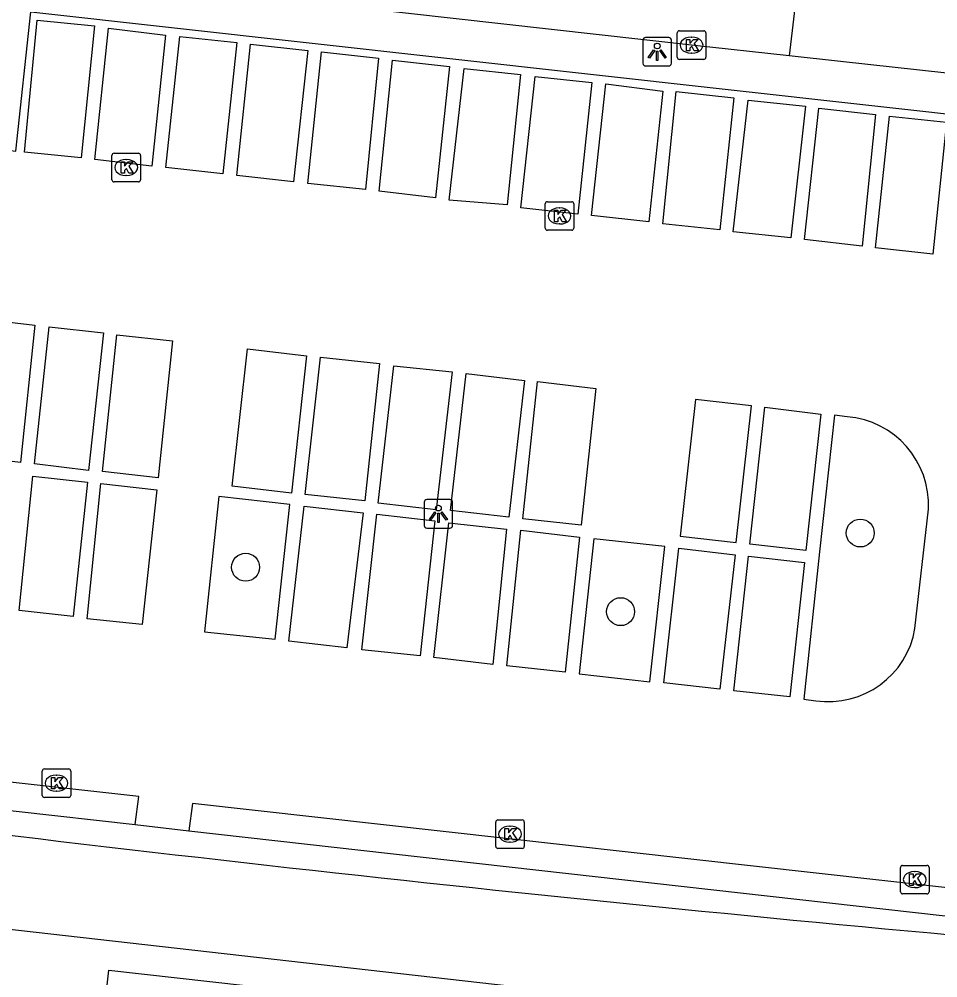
# Model space of a CAD drawing. Extents: x 162026 to 163499, y 387297 to 388169.
# Drawn here: x 162307.77 to 162339.92, y 387506.1 to 387539.67 of the extents above; entities that cross this region are included whole.
import ezdxf

# ---------------------------------------------------------------- set-up
doc = ezdxf.new("R2010")
doc.units = 0
for name, color, linetype in [('IMGEO_Boom', 7, 'Continuous'), ('IMGEO_Fietspad_gesloten', 7, 'Continuous'), ('IMGEO_Kolk', 7, 'Continuous'), ('IMGEO_Lichtpunt', 7, 'Continuous'), ('IMGEO_Rijbaan_lokaal_gesloten', 7, 'Continuous'), ('IMGEO_Rijbaan_lokaal_open', 7, 'Continuous'), ('IMGEO_Voetpad_open', 7, 'Continuous')]:
    doc.layers.add(name, color=color, linetype=linetype)

msp = doc.modelspace()

# ---------------------------------------------------------------- linework, layer by layer
at = {"layer": 'IMGEO_Boom'}
for centre in [(162337.203, 387521.674), (162315.694, 387520.477), (162328.816, 387518.92)]:
    msp.add_circle(centre, 0.489, dxfattribs=at)
at = {"layer": 'IMGEO_Fietspad_gesloten'}
msp.add_lwpolyline([(162337.256, 387504.41), (162290.463, 387509.713), (162290.417, 387509.718), (162256.163, 387513.519)], dxfattribs=at)
msp.add_arc((162445.518, 388658.246), 1155.433, 262.30734, 264.863757, dxfattribs=at)
at = {"layer": 'IMGEO_Kolk'}
for p, q in [((162330.799, 387538.333), (162330.799, 387539.185)), ((162330.874, 387539.259), (162331.726, 387539.259)), ((162331.8, 387539.185), (162331.8, 387538.333)), ((162331.287, 387539.039), (162331.312, 387539.039)), ((162331.31, 387538.479), (162331.285, 387538.479)), ((162331.726, 387538.259), (162330.874, 387538.259)), ((162311.017, 387534.043), (162311.017, 387534.895)), ((162311.092, 387534.969), (162311.944, 387534.969)), ((162311.505, 387534.749), (162311.53, 387534.749)), ((162312.018, 387534.895), (162312.018, 387534.043)), ((162311.528, 387534.189), (162311.503, 387534.189)), ((162311.944, 387533.969), (162311.092, 387533.969)), ((162326.179, 387532.349), (162326.179, 387533.201)), ((162326.254, 387533.275), (162327.106, 387533.275)), ((162326.667, 387533.055), (162326.692, 387533.055)), ((162327.18, 387533.201), (162327.18, 387532.349)), ((162326.69, 387532.495), (162326.665, 387532.495)), ((162327.106, 387532.275), (162326.254, 387532.275)), ((162308.577, 387512.488), (162308.577, 387513.34)), ((162308.652, 387513.414), (162309.504, 387513.414)), ((162309.578, 387513.34), (162309.578, 387512.488)), ((162309.065, 387513.194), (162309.09, 387513.194)), ((162309.088, 387512.634), (162309.063, 387512.634)), ((162309.504, 387512.414), (162308.652, 387512.414)), ((162324.447, 387510.702), (162324.447, 387511.554)), ((162324.522, 387511.628), (162325.374, 387511.628)), ((162325.448, 387511.554), (162325.448, 387510.702)), ((162324.935, 387511.408), (162324.96, 387511.408)), ((162324.958, 387510.848), (162324.933, 387510.848)), ((162325.374, 387510.628), (162324.522, 387510.628)), ((162338.611, 387509.112), (162338.611, 387509.964)), ((162338.686, 387510.038), (162339.538, 387510.038)), ((162339.612, 387509.964), (162339.612, 387509.112)), ((162339.099, 387509.818), (162339.124, 387509.818)), ((162339.122, 387509.258), (162339.097, 387509.258)), ((162339.538, 387509.038), (162338.686, 387509.038))]:
    msp.add_line(p, q, dxfattribs=at)
for points in [[(162330.799, 387538.333), (162330.799, 387539.185)], [(162330.874, 387539.259), (162331.726, 387539.259)], [(162331.8, 387539.185), (162331.8, 387538.333)], [(162331.12, 387538.959), (162331.243, 387538.959), (162331.243, 387538.808), (162331.373, 387538.959), (162331.537, 387538.959), (162331.391, 387538.808), (162331.544, 387538.559), (162331.392, 387538.559), (162331.307, 387538.723), (162331.243, 387538.656), (162331.243, 387538.559), (162331.12, 387538.559), (162331.12, 387538.959)], [(162331.726, 387538.259), (162330.874, 387538.259)], [(162311.017, 387534.043), (162311.017, 387534.895)], [(162311.092, 387534.969), (162311.944, 387534.969)], [(162312.018, 387534.895), (162312.018, 387534.043)], [(162311.338, 387534.669), (162311.461, 387534.669), (162311.461, 387534.518), (162311.591, 387534.669), (162311.755, 387534.669), (162311.609, 387534.518), (162311.762, 387534.269), (162311.61, 387534.269), (162311.525, 387534.433), (162311.461, 387534.366), (162311.461, 387534.269), (162311.338, 387534.269), (162311.338, 387534.669)], [(162311.944, 387533.969), (162311.092, 387533.969)], [(162326.179, 387532.349), (162326.179, 387533.201)], [(162326.254, 387533.275), (162327.106, 387533.275)], [(162327.18, 387533.201), (162327.18, 387532.349)], [(162326.5, 387532.975), (162326.623, 387532.975), (162326.623, 387532.824), (162326.753, 387532.975), (162326.917, 387532.975), (162326.771, 387532.824), (162326.924, 387532.575), (162326.772, 387532.575), (162326.687, 387532.739), (162326.623, 387532.672), (162326.623, 387532.575), (162326.5, 387532.575), (162326.5, 387532.975)], [(162327.106, 387532.275), (162326.254, 387532.275)], [(162308.577, 387512.488), (162308.577, 387513.34)], [(162308.652, 387513.414), (162309.504, 387513.414)], [(162309.578, 387513.34), (162309.578, 387512.488)], [(162308.898, 387513.114), (162309.021, 387513.114), (162309.021, 387512.963), (162309.151, 387513.114), (162309.315, 387513.114), (162309.169, 387512.963), (162309.322, 387512.714), (162309.17, 387512.714), (162309.085, 387512.878), (162309.021, 387512.811), (162309.021, 387512.714), (162308.898, 387512.714), (162308.898, 387513.114)], [(162309.504, 387512.414), (162308.652, 387512.414)], [(162324.447, 387510.702), (162324.447, 387511.554)], [(162324.522, 387511.628), (162325.374, 387511.628)], [(162325.448, 387511.554), (162325.448, 387510.702)], [(162324.768, 387511.328), (162324.891, 387511.328), (162324.891, 387511.177), (162325.021, 387511.328), (162325.185, 387511.328), (162325.039, 387511.177), (162325.192, 387510.928), (162325.04, 387510.928), (162324.955, 387511.092), (162324.891, 387511.025), (162324.891, 387510.928), (162324.768, 387510.928), (162324.768, 387511.328)], [(162325.374, 387510.628), (162324.522, 387510.628)], [(162338.611, 387509.112), (162338.611, 387509.964)], [(162338.686, 387510.038), (162339.538, 387510.038)], [(162339.612, 387509.964), (162339.612, 387509.112)], [(162338.932, 387509.738), (162339.055, 387509.738), (162339.055, 387509.587), (162339.185, 387509.738), (162339.349, 387509.738), (162339.203, 387509.587), (162339.356, 387509.338), (162339.204, 387509.338), (162339.119, 387509.502), (162339.055, 387509.435), (162339.055, 387509.338), (162338.932, 387509.338), (162338.932, 387509.738)], [(162339.538, 387509.038), (162338.686, 387509.038)]]:
    msp.add_lwpolyline(points, dxfattribs=at)
for centre, start, end in [((162330.876, 387539.183), 91.552, 178.448), ((162330.876, 387539.183), 91.552, 178.448), ((162331.724, 387539.183), 1.552, 88.448), ((162331.724, 387539.183), 1.552, 88.448), ((162330.876, 387538.335), 181.552, 268.448), ((162330.876, 387538.335), 181.552, 268.448), ((162331.724, 387538.335), 271.552, 358.448), ((162331.724, 387538.335), 271.552, 358.448), ((162311.094, 387534.893), 91.552, 178.448), ((162311.094, 387534.893), 91.552, 178.448), ((162311.942, 387534.893), 1.552, 88.448), ((162311.942, 387534.893), 1.552, 88.448), ((162311.094, 387534.045), 181.552, 268.448), ((162311.094, 387534.045), 181.552, 268.448), ((162311.942, 387534.045), 271.552, 358.448), ((162311.942, 387534.045), 271.552, 358.448), ((162326.256, 387533.199), 91.552, 178.448), ((162326.256, 387533.199), 91.552, 178.448), ((162327.104, 387533.199), 1.552, 88.448), ((162327.104, 387533.199), 1.552, 88.448), ((162326.256, 387532.351), 181.552, 268.448), ((162326.256, 387532.351), 181.552, 268.448), ((162327.104, 387532.351), 271.552, 358.448), ((162327.104, 387532.351), 271.552, 358.448), ((162308.654, 387513.338), 91.552, 178.448), ((162308.654, 387513.338), 91.552, 178.448), ((162309.502, 387513.338), 1.552, 88.448), ((162309.502, 387513.338), 1.552, 88.448), ((162308.654, 387512.49), 181.552, 268.448), ((162308.654, 387512.49), 181.552, 268.448), ((162309.502, 387512.49), 271.552, 358.448), ((162309.502, 387512.49), 271.552, 358.448), ((162324.524, 387511.552), 91.552, 178.448), ((162324.524, 387511.552), 91.552, 178.448), ((162325.372, 387511.552), 1.552, 88.448), ((162325.372, 387511.552), 1.552, 88.448), ((162324.524, 387510.704), 181.552, 268.448), ((162324.524, 387510.704), 181.552, 268.448), ((162325.372, 387510.704), 271.552, 358.448), ((162325.372, 387510.704), 271.552, 358.448), ((162338.688, 387509.962), 91.552, 178.448), ((162338.688, 387509.962), 91.552, 178.448), ((162339.536, 387509.962), 1.552, 88.448), ((162339.536, 387509.962), 1.552, 88.448), ((162338.688, 387509.114), 181.552, 268.448), ((162338.688, 387509.114), 181.552, 268.448), ((162339.536, 387509.114), 271.552, 358.448), ((162339.536, 387509.114), 271.552, 358.448)]:
    msp.add_arc(centre, 0.0765, start, end, dxfattribs=at)
for centre, major_axis, ratio, start_param, end_param in [((162331.286, 387538.759), (-0.387, 0.002), 0.722429, 4.712389, 7.853982), ((162331.311, 387538.759), (-0.39, 0.002), 0.717154, 1.570796, 4.712389), ((162311.504, 387534.469), (-0.387, 0.002), 0.722429, 4.712389, 7.853982), ((162311.529, 387534.469), (-0.39, 0.002), 0.717154, 1.570796, 4.712389), ((162326.666, 387532.775), (-0.387, 0.002), 0.722429, 4.712389, 7.853982), ((162326.691, 387532.775), (-0.39, 0.002), 0.717154, 1.570796, 4.712389), ((162309.064, 387512.914), (-0.387, 0.002), 0.722429, 4.712389, 7.853982), ((162309.089, 387512.914), (-0.39, 0.002), 0.717154, 1.570796, 4.712389), ((162324.934, 387511.128), (-0.387, 0.002), 0.722429, 4.712389, 7.853982), ((162324.959, 387511.128), (-0.39, 0.002), 0.717154, 1.570796, 4.712389), ((162339.098, 387509.538), (-0.387, 0.002), 0.722429, 4.712389, 7.853982), ((162339.123, 387509.538), (-0.39, 0.002), 0.717154, 1.570796, 4.712389)]:
    msp.add_ellipse(centre, major_axis=major_axis, ratio=ratio, start_param=start_param, end_param=end_param, dxfattribs=at)
at = {"layer": 'IMGEO_Lichtpunt'}
for p, q in [((162329.6, 387538.928), (162329.6, 387538.121)), ((162329.6, 387538.928), (162329.6, 387538.121)), ((162330.502, 387539.023), (162329.694, 387539.023)), ((162330.502, 387539.023), (162329.694, 387539.023)), ((162330.596, 387538.121), (162330.596, 387538.928)), ((162330.596, 387538.121), (162330.596, 387538.928)), ((162329.694, 387538.027), (162330.502, 387538.027)), ((162329.694, 387538.027), (162330.502, 387538.027)), ((162321.943, 387522.749), (162321.943, 387521.942)), ((162321.943, 387522.749), (162321.943, 387521.942)), ((162322.845, 387522.844), (162322.037, 387522.844)), ((162322.845, 387522.844), (162322.037, 387522.844)), ((162322.939, 387521.942), (162322.939, 387522.749)), ((162322.939, 387521.942), (162322.939, 387522.749)), ((162322.037, 387521.848), (162322.845, 387521.848)), ((162322.037, 387521.848), (162322.845, 387521.848))]:
    msp.add_line(p, q, dxfattribs=at)
for points in [[(162329.974, 387538.592), (162330.013, 387538.564), (162329.825, 387538.302), (162329.787, 387538.329), (162329.974, 387538.592)], [(162330.076, 387538.544), (162330.123, 387538.544), (162330.123, 387538.222), (162330.076, 387538.222), (162330.076, 387538.544)], [(162330.186, 387538.564), (162330.224, 387538.591), (162330.411, 387538.329), (162330.372, 387538.301), (162330.186, 387538.564)], [(162322.317, 387522.413), (162322.356, 387522.385), (162322.168, 387522.123), (162322.13, 387522.15), (162322.317, 387522.413)], [(162322.419, 387522.365), (162322.466, 387522.365), (162322.466, 387522.043), (162322.419, 387522.043), (162322.419, 387522.365)], [(162322.529, 387522.385), (162322.567, 387522.412), (162322.754, 387522.15), (162322.715, 387522.122), (162322.529, 387522.385)]]:
    msp.add_lwpolyline(points, dxfattribs=at)
for centre in [(162330.099, 387538.726), (162322.442, 387522.547)]:
    msp.add_circle(centre, 0.0994, dxfattribs=at)
for centre, start, end in [((162329.694, 387538.928), 90, 180), ((162329.694, 387538.928), 90, 180), ((162330.502, 387538.928), 0, 90), ((162330.502, 387538.928), 0, 90), ((162329.694, 387538.121), 180, 270), ((162329.694, 387538.121), 180, 270), ((162330.502, 387538.121), 270, 0), ((162330.502, 387538.121), 270, 360), ((162322.037, 387522.749), 90, 180), ((162322.037, 387522.749), 90, 180), ((162322.845, 387522.749), 0, 90), ((162322.845, 387522.749), 0, 90), ((162322.037, 387521.942), 180, 270), ((162322.037, 387521.942), 180, 270), ((162322.845, 387521.942), 270, 0), ((162322.845, 387521.942), 270, 360)]:
    msp.add_arc(centre, 0.0946, start, end, dxfattribs=at)
at = {"layer": 'IMGEO_Rijbaan_lokaal_gesloten'}
for points in [[(162335.41, 387544.327), (162334.719, 387538.38)], [(162334.719, 387538.38), (162331.3, 387538.759), (162311.49, 387540.981), (162307.308, 387541.425)], [(162348.168, 387536.887), (162347.672, 387536.963), (162336.513, 387538.182), (162334.719, 387538.38)]]:
    msp.add_lwpolyline(points, dxfattribs=at)
at = {"layer": 'IMGEO_Rijbaan_lokaal_open'}
for points in [[(162307.308, 387541.425), (162306.672, 387535.157), (162307.649, 387535.045), (162308.179, 387539.924), (162347.03, 387535.588), (162346.478, 387530.662), (162347.459, 387530.55)], [(162309.942, 387534.809), (162307.952, 387535.008), (162308.399, 387539.629), (162310.404, 387539.427), (162309.942, 387534.809)], [(162310.417, 387534.756), (162310.897, 387539.348), (162312.887, 387539.1), (162312.419, 387534.514), (162310.417, 387534.756)], [(162314.902, 387534.25), (162312.899, 387534.476), (162313.394, 387539.059), (162315.383, 387538.85), (162314.902, 387534.25)], [(162317.374, 387533.969), (162315.383, 387534.189), (162315.861, 387538.788), (162317.867, 387538.566), (162317.374, 387533.969)], [(162317.875, 387533.914), (162318.352, 387538.522), (162320.35, 387538.298), (162319.886, 387533.699), (162317.875, 387533.914)], [(162322.339, 387533.411), (162320.363, 387533.638), (162320.834, 387538.234), (162322.826, 387538.009), (162322.339, 387533.411)], [(162322.823, 387533.332), (162323.341, 387537.935), (162325.311, 387537.729), (162324.849, 387533.16), (162322.823, 387533.332)], [(162325.322, 387533.061), (162325.825, 387537.658), (162327.807, 387537.447), (162327.32, 387532.842), (162325.322, 387533.061)], [(162327.795, 387532.791), (162328.302, 387537.4), (162330.297, 387537.15), (162329.8, 387532.565), (162327.795, 387532.791)], [(162330.763, 387537.13), (162332.784, 387536.907), (162332.292, 387532.295), (162330.293, 387532.502), (162330.763, 387537.13)], [(162333.287, 387536.833), (162335.283, 387536.623), (162334.769, 387532.01), (162332.761, 387532.223), (162333.287, 387536.833)], [(162335.25, 387531.95), (162335.757, 387536.553), (162337.739, 387536.326), (162337.266, 387531.72), (162335.25, 387531.95)], [(162337.736, 387531.661), (162338.225, 387536.275), (162340.224, 387536.056), (162339.74, 387531.436), (162337.736, 387531.661)], [(162307.819, 387524.146), (162305.925, 387524.369), (162306.437, 387529.176), (162308.321, 387528.952), (162307.819, 387524.146)], [(162310.196, 387523.868), (162308.306, 387524.091), (162308.818, 387528.898), (162310.718, 387528.68), (162310.196, 387523.868)], [(162312.631, 387523.603), (162310.683, 387523.824), (162311.193, 387528.613), (162313.142, 387528.405), (162312.631, 387523.603)], [(162317.304, 387523.075), (162315.23, 387523.316), (162315.758, 387528.12), (162317.828, 387527.874), (162317.304, 387523.075)], [(162319.862, 387522.8), (162317.784, 387523.022), (162318.314, 387527.828), (162320.375, 387527.613), (162319.862, 387522.8)], [(162322.365, 387522.485), (162320.329, 387522.718), (162320.878, 387527.523), (162322.919, 387527.319), (162322.365, 387522.485)], [(162324.905, 387522.229), (162322.866, 387522.461), (162323.411, 387527.255), (162325.45, 387527.013), (162324.905, 387522.229)], [(162325.913, 387526.983), (162327.948, 387526.731), (162327.433, 387521.947), (162325.397, 387522.166), (162325.913, 387526.983)], [(162331.434, 387526.352), (162330.903, 387521.558), (162332.864, 387521.338), (162333.394, 387526.129), (162331.434, 387526.352)], [(162333.862, 387526.075), (162335.825, 387525.839), (162335.3, 387521.065), (162333.344, 387521.284), (162333.862, 387526.075)], [(162336.747, 387525.745), (162336.3, 387525.798), (162335.782, 387521.011), (162335.224, 387515.861)], [(162310.166, 387523.452), (162309.665, 387518.746), (162307.772, 387518.956), (162308.252, 387523.669), (162310.166, 387523.452)], [(162312.08, 387518.472), (162310.149, 387518.675), (162310.627, 387523.406), (162312.587, 387523.183), (162312.08, 387518.472)], [(162317.248, 387522.668), (162314.763, 387522.947), (162314.256, 387518.215), (162316.726, 387517.953), (162317.248, 387522.668)], [(162319.242, 387517.658), (162317.21, 387517.883), (162317.742, 387522.617), (162319.804, 387522.375), (162319.242, 387517.658)], [(162322.313, 387522.103), (162321.803, 387517.375), (162319.757, 387517.589), (162320.289, 387522.333), (162322.313, 387522.103)], [(162339.117, 387518.333), (162339.588, 387522.507)], [(162324.829, 387521.805), (162324.352, 387517.076), (162322.282, 387517.32), (162322.804, 387522.025), (162324.829, 387521.805)], [(162325.33, 387521.771), (162327.381, 387521.525), (162326.881, 387516.798), (162324.838, 387517.023), (162325.33, 387521.771)], [(162330.37, 387521.199), (162327.88, 387521.469), (162327.372, 387516.738), (162329.838, 387516.469), (162330.37, 387521.199)], [(162332.83, 387520.915), (162332.287, 387516.209), (162330.327, 387516.426), (162330.856, 387521.138), (162332.83, 387520.915)], [(162333.298, 387520.863), (162335.254, 387520.645), (162334.737, 387515.935), (162332.782, 387516.145), (162333.298, 387520.863)], [(162311.826, 387511.471), (162311.957, 387512.444), (162291.103, 387514.775), (162280.917, 387515.901), (162280.786, 387514.921)], [(162335.224, 387515.861), (162335.648, 387515.804)], [(162342.244, 387509.025), (162313.84, 387512.207), (162313.708, 387511.242)], [(162311.826, 387511.471), (162313.708, 387511.242)]]:
    msp.add_lwpolyline(points, dxfattribs=at)
for centre, radius, start, end in [((162336.495, 387522.659), 3.096, 357.1877, 85.3393), ((162336.097, 387518.832), 3.061, 261.5661, 350.6201)]:
    msp.add_arc(centre, radius, start, end, dxfattribs=at)
at = {"layer": 'IMGEO_Voetpad_open'}
for points in [[(162280.786, 387514.921), (162291.001, 387513.805), (162311.826, 387511.471)], [(162313.708, 387511.242), (162342.142, 387508.054)], [(162310.912, 387506.369), (162315.689, 387505.826), (162315.431, 387503.62), (162310.66, 387504.16), (162310.912, 387506.369)]]:
    msp.add_lwpolyline(points, dxfattribs=at)

doc.saveas('drawing.dxf')
